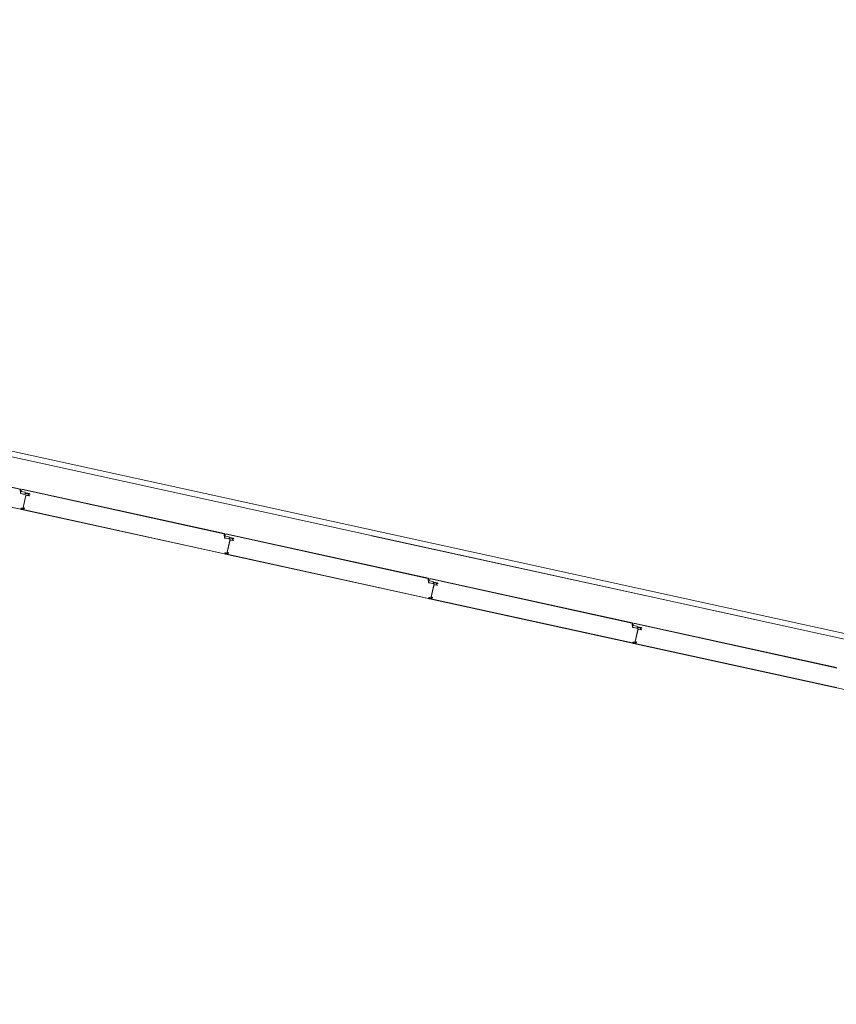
# Model space of a CAD drawing. Header units: metres. Extents: x 233012 to 233264, y 553571 to 554014.
# Tile 292 of 313: x 233191.6 to 233195.75, y 553985.72 to 553990.72. Entities that reach past the tile are written whole.
import ezdxf

# ---------------------------------------------------------------- set-up
doc = ezdxf.new("R2010")
doc.units = ezdxf.units.M
doc.linetypes.add('NLCS-HIDDEN', pattern=[4, 2, -2])
for name, color, linetype, lineweight in [('A-N---NPP', 251, 'NLCS-HIDDEN', 9), ('A-NA23_vloer', 252, 'Continuous', 0), ('A-NL$1B_3D-modellen_algemeen', 252, 'Continuous', 5), ('A-NL$1B_3D-modellen_algemeen-drsn', 252, 'Continuous', 5)]:
    doc.layers.add(name, color=color, linetype=linetype, lineweight=lineweight)

# ---------------------------------------------------------------- blocks, each defined once
blk = doc.blocks.new('NLRS_41_GM_WPB_waterslag_gen_mie - waterslag-5562979-01_Situatie')
at = {"layer": 'A-NL$1B_3D-modellen_algemeen'}
for p, q in [((-51.4815, 0.279), (51.2025, 0.279)), ((44.4075, 0), (42.2259, 0)), ((49.4475, 0), (44.7075, 0))]:
    blk.add_line(p, q, dxfattribs=at)

msp = doc.modelspace()

# ---------------------------------------------------------------- linework, layer by layer
at = {"layer": 'A-N---NPP', "flags": 128}
msp.add_lwpolyline([(233208.526, 553888.618), (233228.609, 553980.395), (233099.954, 554008.548), (233025.404, 553667.867), (233154.055, 553639.689), (233189.361, 553801.036), (233206.475, 553797.378), (233225.622, 553884.877)], close=True, dxfattribs=at)
at = {"layer": 'A-NA23_vloer', "flags": 128}
msp.add_lwpolyline([(233189.7304, 553676.5115), (233188.6615, 553671.627), (233028.9605, 553706.5739), (233096.3338, 554014.4585), (233264.2582, 553977.7124), (233263.9339, 553967.3248), (233258.9348, 553967.4302), (233259.131, 553973.716), (233100.1493, 554008.5053), (233034.9138, 553710.3894), (233189.7304, 553676.5115)], dxfattribs=at)
at = {"layer": 'A-NL$1B_3D-modellen_algemeen-drsn'}
for p, q in [((233191.6084, 553988.3381), (233190.579, 553988.5633)), ((233190.5827, 553988.5615), (233191.6043, 553988.3379)), ((233190.5777, 553988.4612), (233191.6089, 553988.2356)), ((233191.6092, 553988.2365), (233190.578, 553988.4622)), ((233191.6078, 553988.3186), (233191.6074, 553988.3344)), ((233191.6088, 553988.3186), (233191.6084, 553988.3381)), ((233191.6293, 553988.3112), (233191.6106, 553988.3152)), ((233191.6295, 553988.3121), (233191.6108, 553988.3162)), ((233191.6131, 553988.3256), (233191.6296, 553988.3219)), ((233191.6298, 553988.3229), (233191.6133, 553988.3265)), ((233192.644, 553988.112), (233191.6146, 553988.3372)), ((233192.6399, 553988.1118), (233191.6183, 553988.3354)), ((233191.6224, 553988.243), (233191.6363, 553988.3065)), ((233191.6359, 553988.3048), (233191.6228, 553988.2446)), ((233191.6352, 553988.3176), (233191.6523, 553988.3139)), ((233191.6355, 553988.3186), (233191.6526, 553988.3149)), ((233191.636, 553988.3153), (233191.6468, 553988.3129)), ((233191.6471, 553988.3139), (233191.6362, 553988.3163)), ((233191.6376, 553988.3051), (233191.6504, 553988.3035)), ((233191.6505, 553988.3045), (233191.6378, 553988.3061)), ((233191.6133, 553988.2351), (233192.6445, 553988.0095)), ((233192.6448, 553988.0104), (233191.6136, 553988.2361)), ((233191.6263, 553988.2384), (233191.6138, 553988.2386)), ((233191.6263, 553988.2374), (233191.6138, 553988.2376)), ((233192.6431, 553988.1083), (233192.6435, 553988.0925)), ((233192.6445, 553988.0925), (233192.644, 553988.112)), ((233193.6795, 553987.8854), (233192.6501, 553988.1106)), ((233193.6754, 553987.8852), (233192.6538, 553988.1088)), ((233192.6462, 553988.0891), (233192.6649, 553988.085)), ((233192.6651, 553988.086), (233192.6464, 553988.0901)), ((233192.6486, 553988.099), (233192.6651, 553988.0954)), ((233192.6488, 553988.0999), (233192.6653, 553988.0963)), ((233192.658, 553988.0169), (233192.6719, 553988.0804)), ((233192.6714, 553988.0783), (233192.6583, 553988.018)), ((233192.6707, 553988.091), (233192.6878, 553988.0873)), ((233192.688, 553988.0883), (233192.671, 553988.092)), ((233192.6824, 553988.0868), (233192.6716, 553988.0892)), ((233192.6827, 553988.0878), (233192.6718, 553988.0902)), ((233192.6731, 553988.0785), (233192.6859, 553988.0769)), ((233192.686, 553988.0779), (233192.6733, 553988.0795)), ((233192.6488, 553988.0085), (233193.68, 553987.7829)), ((233193.6803, 553987.7838), (233192.6491, 553988.0095)), ((233192.6618, 553988.0118), (233192.6493, 553988.012)), ((233192.6493, 553988.011), (233192.6618, 553988.0108)), ((233193.679, 553987.8659), (233193.6785, 553987.8817)), ((233193.68, 553987.8659), (233193.6795, 553987.8854)), ((233193.7004, 553987.8585), (233193.6817, 553987.8625)), ((233193.7006, 553987.8594), (233193.6819, 553987.8635)), ((233193.6841, 553987.8724), (233193.7006, 553987.8688)), ((233193.7008, 553987.8697), (233193.6843, 553987.8733)), ((233194.715, 553987.6588), (233193.6856, 553987.884)), ((233193.6893, 553987.8822), (233194.7109, 553987.6586)), ((233193.7062, 553987.8645), (233193.7233, 553987.8607)), ((233193.7235, 553987.8617), (233193.7065, 553987.8654)), ((233193.7179, 553987.8602), (233193.7071, 553987.8626)), ((233193.7182, 553987.8612), (233193.7073, 553987.8636)), ((233193.6935, 553987.7903), (233193.7074, 553987.8538)), ((233193.7069, 553987.8517), (233193.6938, 553987.7914)), ((233193.7214, 553987.8503), (233193.7086, 553987.852)), ((233193.7215, 553987.8513), (233193.7088, 553987.8529)), ((233193.6843, 553987.7819), (233194.7155, 553987.5563)), ((233194.7158, 553987.5573), (233193.6846, 553987.7829)), ((233193.6973, 553987.7852), (233193.6848, 553987.7854)), ((233193.6973, 553987.7842), (233193.6848, 553987.7844)), ((233194.714, 553987.6551), (233194.7144, 553987.6393)), ((233194.7154, 553987.6393), (233194.715, 553987.6588)), ((233195.7504, 553987.4322), (233194.7211, 553987.6574)), ((233194.7248, 553987.6556), (233195.7464, 553987.432)), ((233194.7172, 553987.6359), (233194.7359, 553987.6319)), ((233194.7361, 553987.6328), (233194.7174, 553987.6369)), ((233194.7196, 553987.6458), (233194.7361, 553987.6422)), ((233194.7363, 553987.6431), (233194.7198, 553987.6467)), ((233194.729, 553987.5637), (233194.7429, 553987.6272)), ((233194.7424, 553987.6251), (233194.7293, 553987.5648)), ((233194.7417, 553987.6379), (233194.7588, 553987.6341)), ((233194.742, 553987.6388), (233194.759, 553987.6351)), ((233194.7534, 553987.6336), (233194.7426, 553987.636)), ((233194.7537, 553987.6346), (233194.7428, 553987.637)), ((233194.7569, 553987.6237), (233194.7441, 553987.6254)), ((233194.757, 553987.6247), (233194.7443, 553987.6263)), ((233194.7198, 553987.5553), (233195.751, 553987.3297)), ((233194.7201, 553987.5563), (233195.7513, 553987.3307)), ((233194.7328, 553987.5586), (233194.7203, 553987.5588)), ((233194.7328, 553987.5576), (233194.7203, 553987.5578))]:
    msp.add_line(p, q, dxfattribs=at)
for centre, major_axis, start_param, end_param in [((233191.6035, 553988.334), (0.00267, -0.00298), 0.931354, 2.19532), ((233191.6035, 553988.334), (-0.00344, -0.00203), 2.699863, 3.963829), ((233191.6113, 553988.3187), (-0.0032, -0.00143), 5.888446, 7.218344), ((233191.6113, 553988.3187), (0.00217, -0.00275), 4.069193, 5.39909), ((233191.6113, 553988.3187), (0.00108, -0.00225), 4.29038, 5.620278), ((233191.6138, 553988.3287), (-0.00282, -0.00151), 5.313654, 7.14784), ((233191.6138, 553988.3287), (-0.0014, -0.0017), 4.924274, 6.758459), ((233191.6138, 553988.3287), (-0.00205, -0.00081), 5.42827, 7.262456), ((233191.6174, 553988.3313), (0.00007, -0.0042), 2.909966, 4.217373), ((233191.6174, 553988.3313), (-0.0024, -0.00345), 3.534291, 4.841698), ((233191.63, 553988.3146), (0.00322, -0.00138), 4.902642, 6.438001), ((233191.63, 553988.3146), (-0.00278, -0.00212), 0.704419, 2.239778), ((233191.63, 553988.3146), (-0.00247, 0.0004), 1.517566, 3.052924), ((233191.6291, 553988.3195), (-0.00225, -0.00108), 3.490623, 4.04948), ((233191.6291, 553988.3195), (-0.00295, -0.00188), 3.371735, 3.930592), ((233191.6291, 553988.3195), (-0.0035, 0.00016), 3.985195, 4.544052), ((233191.6356, 553988.3132), (0.00052, -0.00316), 2.764345, 4.299093), ((233191.6356, 553988.3132), (0.00029, -0.00218), 2.796726, 4.331349), ((233191.6356, 553988.3132), (-0.00005, -0.0022), 2.951707, 4.48633), ((233191.6359, 553988.3208), (-0.00056, -0.00315), 5.686243, 6.2451), ((233191.6359, 553988.3208), (-0.00113, -0.00189), 6.046079, 6.604935), ((233191.6359, 553988.3208), (-0.00166, -0.00144), 0.083893, 0.64275), ((233191.6378, 553988.3045), (0.00341, -0.00077), 1.664264, 2.402198), ((233191.6378, 553988.3045), (-0.00012, -0.0035), 3.048082, 3.786017), ((233191.6376, 553988.3045), (-0.00153, -0.00061), 4.202447, 5.685977), ((233191.6378, 553988.3045), (0.00152, -0.00199), 2.360264, 3.114134), ((233191.6376, 553988.3045), (-0.000281, -0.000586), 3.460683, 4.944212), ((233191.6376, 553988.3045), (-0.000634, -0.000142), 4.363322, 5.846852), ((233191.646, 553988.3091), (-0.00204, -0.00246), 0.564994, 2.048524), ((233191.646, 553988.3091), (0.00177, -0.00131), 5.221733, 6.705263), ((233191.646, 553988.3091), (0.00208, -0.00072), 4.916898, 6.400428), ((233191.6464, 553988.3108), (0.00023, -0.00219), 1.249046, 2.819842), ((233191.6464, 553988.3108), (0.00023, -0.00219), 1.249046, 2.819842), ((233191.6464, 553988.3108), (0.00094, -0.00306), 1.055608, 2.626404), ((233191.6508, 553988.307), (-0.0035, 0.00014), 1.481303, 2.964833), ((233191.6508, 553988.307), (0.00319, -0.00145), 5.011082, 6.494612), ((233191.6508, 553988.307), (0.00209, -0.00137), 5.162977, 6.646507), ((233191.6518, 553988.3115), (0.0016, -0.00192), 0.662909, 2.233706), ((233191.6518, 553988.3115), (0.0033, -0.00116), 0.122489, 1.693286), ((233191.6518, 553988.3115), (0.0033, -0.00116), 0.122489, 1.693286), ((233191.6094, 553988.2375), (0.00138, -0.00145), 5.307534, 6.87833), ((233191.6094, 553988.2375), (-0.001, -0.000016), 1.338972, 2.909768), ((233191.6094, 553988.2375), (-0.001, -0.000016), 1.338972, 2.909768), ((233191.6137, 553988.2384), (-0.0013, -0.0027), 2.472128, 4.943664), ((233191.6137, 553988.2384), (-0.00023, -0.00299), 2.099436, 4.570971), ((233191.6137, 553988.2384), (-0.00017, -0.00199), 2.107302, 4.578591), ((233191.614, 553988.2368), (0.00075, -0.00164), 2.825219, 5.469697), ((233191.614, 553988.2368), (-0.000117, -0.000791), 3.465414, 5.959476), ((233191.614, 553988.2368), (0.000547, -0.000584), 2.566065, 5.060127), ((233191.6164, 553988.2397), (-0.000113, -0.000994), 5.278694, 6.377924), ((233191.6234, 553988.2428), (-0.000467, -0.000884), 4.982599, 6.553395), ((233191.6237, 553988.2444), (-0.000608, -0.000794), 5.150418, 6.721214), ((233191.6259, 553988.2398), (0.00126, -0.00031), 4.933576, 7.877773), ((233191.6259, 553988.2398), (-0.000291, -0.000034), 1.43767, 4.381867), ((233191.6259, 553988.2398), (-0.000275, -0.000102), 1.198998, 4.143195), ((233191.6263, 553988.2404), (-0.00195, -0.00045), 1.326327, 2.798059), ((233191.6264, 553988.2407), (0.00186, -0.00069), 0.040866, 1.709453), ((233192.6391, 553988.1079), (0.00267, -0.00298), 0.931354, 2.19532), ((233192.6391, 553988.1079), (-0.00344, -0.00203), 2.699863, 3.963829), ((233192.6529, 553988.1047), (0.00007, -0.0042), 2.909966, 4.217373), ((233192.6529, 553988.1047), (-0.0024, -0.00345), 3.534291, 4.841698), ((233192.647, 553988.0926), (-0.0032, -0.00143), 5.888446, 7.218344), ((233192.647, 553988.0926), (0.00217, -0.00275), 4.069193, 5.39909), ((233192.647, 553988.0926), (0.00108, -0.00225), 4.29038, 5.620278), ((233192.6493, 553988.1021), (-0.00282, -0.00151), 5.313654, 7.14784), ((233192.6493, 553988.1021), (-0.0014, -0.0017), 4.924274, 6.758459), ((233192.6493, 553988.1021), (-0.00205, -0.00081), 5.42827, 7.262456), ((233192.6656, 553988.0885), (0.00322, -0.00138), 4.902642, 6.438001), ((233192.6656, 553988.0885), (-0.00278, -0.00212), 0.704419, 2.239778), ((233192.6646, 553988.0929), (-0.00225, -0.00108), 3.490623, 4.04948), ((233192.6656, 553988.0885), (-0.00247, 0.0004), 1.517566, 3.052924), ((233192.6646, 553988.0929), (-0.00295, -0.00188), 3.371735, 3.930592), ((233192.6646, 553988.0929), (-0.0035, 0.00016), 3.985195, 4.544052), ((233192.6712, 553988.0871), (0.00052, -0.00316), 2.764345, 4.299093), ((233192.6712, 553988.0871), (0.00029, -0.00218), 2.796726, 4.331349), ((233192.6712, 553988.0871), (-0.00005, -0.0022), 2.951707, 4.48633), ((233192.6714, 553988.0942), (-0.00056, -0.00315), 5.686243, 6.2451), ((233192.6714, 553988.0942), (-0.00113, -0.00189), 6.046079, 6.604935), ((233192.6714, 553988.0942), (-0.00166, -0.00144), 0.083893, 0.64275), ((233192.6734, 553988.0783), (0.00341, -0.00077), 1.664264, 2.402198), ((233192.6734, 553988.0783), (-0.00012, -0.0035), 3.048082, 3.786017), ((233192.6731, 553988.0779), (-0.00153, -0.00061), 4.202447, 5.685977), ((233192.6734, 553988.0783), (0.00152, -0.00199), 2.360264, 3.114134), ((233192.6731, 553988.0779), (-0.000281, -0.000586), 3.460683, 4.944212), ((233192.6731, 553988.0779), (-0.000634, -0.000142), 4.363322, 5.846852), ((233192.6816, 553988.083), (-0.00204, -0.00246), 0.564994, 2.048524), ((233192.6816, 553988.083), (0.00177, -0.00131), 5.221733, 6.705263), ((233192.6816, 553988.083), (0.00208, -0.00072), 4.916898, 6.400428), ((233192.682, 553988.0847), (0.00023, -0.00219), 1.249046, 2.819842), ((233192.682, 553988.0847), (0.00023, -0.00219), 1.249046, 2.819842), ((233192.682, 553988.0847), (0.00094, -0.00306), 1.055608, 2.626404), ((233192.6863, 553988.0804), (-0.0035, 0.00014), 1.481303, 2.964833), ((233192.6863, 553988.0804), (0.00319, -0.00145), 5.011082, 6.494612), ((233192.6863, 553988.0804), (0.00209, -0.00137), 5.162977, 6.646507), ((233192.6873, 553988.0849), (0.0016, -0.00192), 0.662909, 2.233706), ((233192.6873, 553988.0849), (0.0033, -0.00116), 0.122489, 1.693286), ((233192.6873, 553988.0849), (0.0033, -0.00116), 0.122489, 1.693286), ((233192.645, 553988.0114), (0.00138, -0.00145), 5.307534, 6.87833), ((233192.645, 553988.0114), (-0.001, -0.000016), 1.338972, 2.909768), ((233192.645, 553988.0114), (-0.001, -0.000016), 1.338972, 2.909768), ((233192.6493, 553988.0123), (-0.0013, -0.0027), 2.472128, 4.943664), ((233192.6493, 553988.0123), (-0.00023, -0.00299), 2.099436, 4.570971), ((233192.6493, 553988.0123), (-0.00017, -0.00199), 2.107302, 4.578591), ((233192.6495, 553988.0102), (0.00075, -0.00164), 2.825219, 5.469697), ((233192.6495, 553988.0102), (-0.000117, -0.000791), 3.465414, 5.959476), ((233192.6495, 553988.0102), (0.000547, -0.000584), 2.566065, 5.060127), ((233192.652, 553988.0136), (-0.000113, -0.000994), 5.278694, 6.377924), ((233192.659, 553988.0166), (-0.000467, -0.000884), 4.982599, 6.553395), ((233192.6592, 553988.0178), (-0.000608, -0.000794), 5.150418, 6.721214), ((233192.6615, 553988.0137), (0.00126, -0.00031), 4.933576, 7.877773), ((233192.6615, 553988.0137), (-0.000291, -0.000034), 1.43767, 4.381867), ((233192.6615, 553988.0137), (-0.000275, -0.000102), 1.198998, 4.143195), ((233192.6618, 553988.0138), (-0.00195, -0.00045), 1.326327, 2.798059), ((233192.6619, 553988.0141), (0.00186, -0.00069), 0.040866, 1.709453), ((233193.6746, 553987.8813), (0.00267, -0.00298), 0.931354, 2.19532), ((233193.6746, 553987.8813), (-0.00344, -0.00203), 2.699863, 3.963829), ((233193.6824, 553987.866), (-0.0032, -0.00143), 5.888446, 7.218344), ((233193.6824, 553987.866), (0.00217, -0.00275), 4.069193, 5.39909), ((233193.6824, 553987.866), (0.00108, -0.00225), 4.29038, 5.620278), ((233193.6848, 553987.8755), (-0.00282, -0.00151), 5.313654, 7.14784), ((233193.6848, 553987.8755), (-0.0014, -0.0017), 4.924274, 6.758459), ((233193.6848, 553987.8755), (-0.00205, -0.00081), 5.42827, 7.262456), ((233193.6884, 553987.8781), (0.00007, -0.0042), 2.909966, 4.217373), ((233193.6884, 553987.8781), (-0.0024, -0.00345), 3.534291, 4.841698), ((233193.7011, 553987.8619), (0.00322, -0.00138), 4.902642, 6.438001), ((233193.7011, 553987.8619), (-0.00278, -0.00212), 0.704419, 2.239778), ((233193.7001, 553987.8663), (-0.00225, -0.00108), 3.490623, 4.04948), ((233193.7011, 553987.8619), (-0.00247, 0.0004), 1.517566, 3.052924), ((233193.7001, 553987.8663), (-0.00295, -0.00188), 3.371735, 3.930592), ((233193.7001, 553987.8663), (-0.0035, 0.00016), 3.985195, 4.544052), ((233193.7067, 553987.8605), (0.00052, -0.00316), 2.764345, 4.299093), ((233193.7067, 553987.8605), (0.00029, -0.00218), 2.796726, 4.331349), ((233193.7067, 553987.8605), (-0.00005, -0.0022), 2.951707, 4.48633), ((233193.7069, 553987.8676), (-0.00056, -0.00315), 5.686243, 6.2451), ((233193.7069, 553987.8676), (-0.00113, -0.00189), 6.046079, 6.604935), ((233193.7069, 553987.8676), (-0.00166, -0.00144), 0.083893, 0.64275), ((233193.7089, 553987.8518), (0.00341, -0.00077), 1.664264, 2.402198), ((233193.7089, 553987.8518), (-0.00012, -0.0035), 3.048082, 3.786017), ((233193.7171, 553987.8564), (-0.00204, -0.00246), 0.564994, 2.048524), ((233193.7171, 553987.8564), (0.00177, -0.00131), 5.221733, 6.705263), ((233193.7171, 553987.8564), (0.00208, -0.00072), 4.916898, 6.400428), ((233193.7175, 553987.8581), (0.00023, -0.00219), 1.249046, 2.819842), ((233193.7175, 553987.8581), (0.00023, -0.00219), 1.249046, 2.819842), ((233193.7175, 553987.8581), (0.00094, -0.00306), 1.055608, 2.626404), ((233193.7228, 553987.8583), (0.0016, -0.00192), 0.662909, 2.233706), ((233193.7228, 553987.8583), (0.0033, -0.00116), 0.122489, 1.693286), ((233193.7228, 553987.8583), (0.0033, -0.00116), 0.122489, 1.693286), ((233193.7086, 553987.8513), (-0.00153, -0.00061), 4.202447, 5.685977), ((233193.7089, 553987.8518), (0.00152, -0.00199), 2.360264, 3.114134), ((233193.7086, 553987.8513), (-0.000281, -0.000586), 3.460683, 4.944212), ((233193.7086, 553987.8513), (-0.000634, -0.000142), 4.363322, 5.846852), ((233193.7218, 553987.8538), (-0.0035, 0.00014), 1.481303, 2.964833), ((233193.7218, 553987.8538), (0.00319, -0.00145), 5.011082, 6.494612), ((233193.7218, 553987.8538), (0.00209, -0.00137), 5.162977, 6.646507), ((233193.6805, 553987.7848), (0.00138, -0.00145), 5.307534, 6.87833), ((233193.6805, 553987.7848), (-0.001, -0.000016), 1.338972, 2.909768), ((233193.6805, 553987.7848), (-0.001, -0.000016), 1.338972, 2.909768), ((233193.6848, 553987.7857), (-0.0013, -0.0027), 2.472128, 4.943664), ((233193.6848, 553987.7857), (-0.00023, -0.00299), 2.099436, 4.570971), ((233193.6848, 553987.7857), (-0.00017, -0.00199), 2.107302, 4.578591), ((233193.685, 553987.7836), (0.00075, -0.00164), 2.825219, 5.469697), ((233193.685, 553987.7836), (-0.000117, -0.000791), 3.465414, 5.959476), ((233193.685, 553987.7836), (0.000547, -0.000584), 2.566065, 5.060127), ((233193.6875, 553987.787), (-0.000113, -0.000994), 5.278694, 6.377924), ((233193.6945, 553987.7901), (-0.000467, -0.000884), 4.982599, 6.553395), ((233193.6947, 553987.7912), (-0.000608, -0.000794), 5.150418, 6.721214), ((233193.697, 553987.7871), (0.00126, -0.00031), 4.933576, 7.877773), ((233193.697, 553987.7871), (-0.000291, -0.000034), 1.43767, 4.381867), ((233193.697, 553987.7871), (-0.000275, -0.000102), 1.198998, 4.143195), ((233193.6973, 553987.7872), (-0.00195, -0.00045), 1.326327, 2.798059), ((233193.6974, 553987.7875), (0.00186, -0.00069), 0.040866, 1.709453), ((233194.7101, 553987.6547), (0.00267, -0.00298), 0.931354, 2.19532), ((233194.7101, 553987.6547), (-0.00344, -0.00203), 2.699863, 3.963829), ((233194.7239, 553987.6515), (0.00202, 0.00369), 0.284984, 1.592391), ((233194.7239, 553987.6515), (-0.00023, 0.00419), 6.013163, 7.32057), ((233194.7179, 553987.6394), (-0.0032, -0.00143), 5.888446, 7.218344), ((233194.7179, 553987.6394), (0.00217, -0.00275), 4.069193, 5.39909), ((233194.7179, 553987.6394), (0.00108, -0.00225), 4.29038, 5.620278), ((233194.7203, 553987.6489), (-0.00258, 0.00189), 0.153289, 1.987475), ((233194.7203, 553987.6489), (-0.00218, 0.00026), 5.921286, 7.755472), ((233194.7203, 553987.6489), (-0.00219, 0.00024), 5.912081, 7.746266), ((233194.7366, 553987.6353), (0.00322, -0.00138), 4.902642, 6.438001), ((233194.7366, 553987.6353), (-0.00278, -0.00212), 0.704419, 2.239778), ((233194.7356, 553987.6397), (0.00154, 0.00197), 6.170188, 6.729044), ((233194.7366, 553987.6353), (-0.00247, 0.0004), 1.517566, 3.052924), ((233194.7356, 553987.6397), (-0.00173, 0.00304), 4.992091, 5.550947), ((233194.7356, 553987.6397), (0.00323, 0.00136), 0.398255, 0.957111), ((233194.7421, 553987.6339), (0.00052, -0.00316), 2.764345, 4.299093), ((233194.7421, 553987.6339), (0.00029, -0.00218), 2.796726, 4.331349), ((233194.7421, 553987.6339), (-0.00005, -0.0022), 2.951707, 4.48633), ((233194.7424, 553987.641), (0.00201, 0.00249), 3.04845, 3.607307), ((233194.7424, 553987.641), (0.00083, 0.00204), 2.754449, 3.313306), ((233194.7424, 553987.641), (0.00184, 0.0012), 3.359117, 3.917973), ((233194.7444, 553987.6252), (0.00341, -0.00077), 1.664264, 2.402198), ((233194.7444, 553987.6252), (-0.00012, -0.0035), 3.048082, 3.786017), ((233194.7441, 553987.6247), (-0.00021, 0.00164), 6.02885, 7.51238), ((233194.7444, 553987.6252), (0.00152, -0.00199), 2.360264, 3.114134), ((233194.7441, 553987.6247), (-0.00021, 0.000615), 5.826404, 7.309934), ((233194.7441, 553987.6247), (0.000016, 0.00065), 6.180162, 7.663692), ((233194.7526, 553987.6298), (-0.00204, -0.00246), 0.564994, 2.048524), ((233194.7526, 553987.6298), (0.00177, -0.00131), 5.221733, 6.705263), ((233194.7526, 553987.6298), (0.00208, -0.00072), 4.916898, 6.400428), ((233194.753, 553987.6315), (0.00023, -0.00219), 1.249046, 2.819842), ((233194.753, 553987.6315), (0.00023, -0.00219), 1.249046, 2.819842), ((233194.753, 553987.6315), (0.00094, -0.00306), 1.055608, 2.626404), ((233194.7573, 553987.6272), (-0.00294, 0.00189), 2.013995, 3.497525), ((233194.7573, 553987.6272), (0.00222, 0.0027), 3.702033, 5.185563), ((233194.7573, 553987.6272), (-0.00249, 0.00027), 1.550347, 3.033877), ((233194.7583, 553987.6317), (-0.00197, 0.00154), 3.587452, 5.158248), ((233194.7583, 553987.6317), (-0.00065, 0.00344), 4.310672, 5.881469), ((233194.7583, 553987.6317), (-0.00065, 0.00344), 4.310672, 5.881469), ((233194.716, 553987.5582), (0.00138, -0.00145), 5.307534, 6.87833), ((233194.716, 553987.5582), (-0.001, -0.000016), 1.338972, 2.909768), ((233194.716, 553987.5582), (-0.001, -0.000016), 1.338972, 2.909768), ((233194.7203, 553987.5591), (-0.0013, -0.0027), 2.472128, 4.943664), ((233194.7203, 553987.5591), (-0.00023, -0.00299), 2.099436, 4.570971), ((233194.7203, 553987.5591), (-0.00017, -0.00199), 2.107302, 4.578591), ((233194.7205, 553987.557), (-0.00148, 0.00103), 5.431244, 8.075723), ((233194.7205, 553987.557), (-0.000756, 0.000262), 5.223367, 7.717429), ((233194.7205, 553987.557), (-0.000763, 0.00024), 5.193603, 7.687665), ((233194.723, 553987.5604), (-0.000113, -0.000994), 5.278694, 6.377924), ((233194.73, 553987.5635), (-0.000467, -0.000884), 4.982599, 6.553395), ((233194.7302, 553987.5646), (0.000837, 0.000547), 2.347177, 3.917973), ((233194.7325, 553987.5606), (0.00126, -0.00031), 4.933576, 7.877773), ((233194.7325, 553987.5606), (-0.000291, -0.000034), 1.43767, 4.381867), ((233194.7325, 553987.5606), (-0.000275, -0.000102), 1.198998, 4.143195), ((233194.7328, 553987.5606), (0.00012, 0.002), 3.182107, 4.65384), ((233194.7329, 553987.561), (-0.00174, 0.00095), 3.328291, 4.996878), ((233195.7456, 553987.4281), (-0.0017, 0.00362), 4.36539, 5.629356), ((233195.7456, 553987.4281), (0.00246, 0.00316), 5.465079, 6.729044)]:
    msp.add_ellipse(centre, major_axis=major_axis, ratio=1, start_param=start_param, end_param=end_param, dxfattribs=at)

# ---------------------------------------------------------------- block references
at = {"layer": 'A-NL$1B_3D-modellen_algemeen', "rotation": 347.6567290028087}
msp.add_blockref('NLRS_41_GM_WPB_waterslag_gen_mie - waterslag-5562979-01_Situatie', (233150.3591, 553997.2621), dxfattribs=at)

doc.saveas('drawing.dxf')
